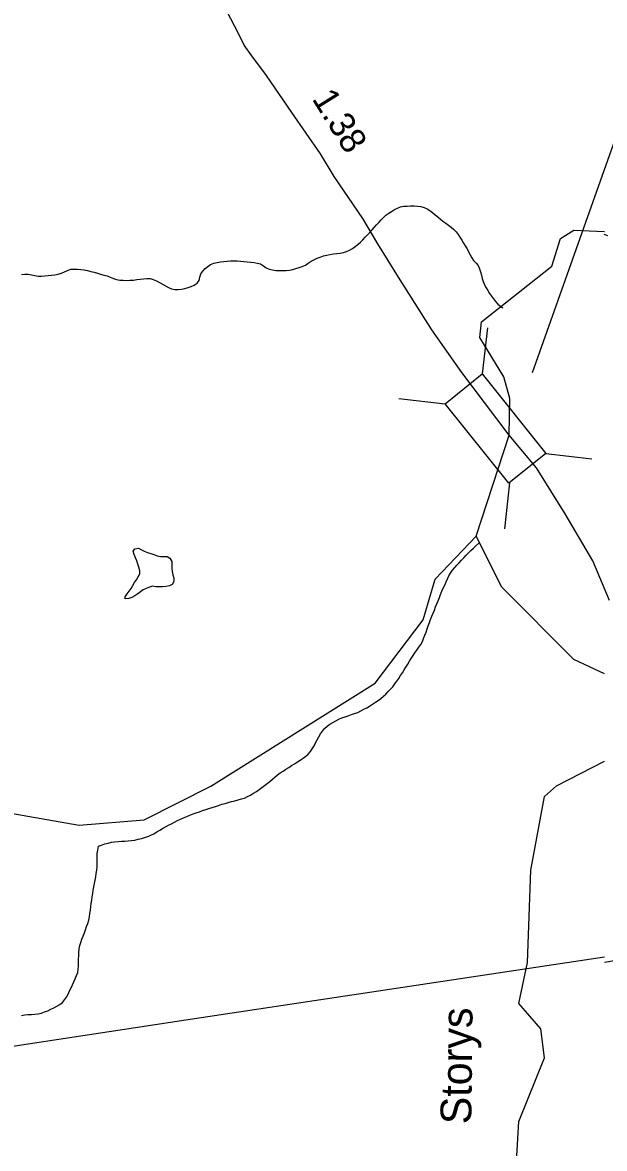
# Model space of a CAD drawing. Extents: x 1950930 to 2061844, y 904556 to 1017002.
# Drawn here: x 1997245 to 2000079, y 991512 to 996994 of the extents above; entities that cross this region are included whole.
import ezdxf

# ---------------------------------------------------------------- set-up
doc = ezdxf.new("R2010")
doc.units = 0
for name, color, linetype in [('Exist Hydrographic Creek Single Shore', 7, 'Continuous'), ('Exist Hydrographic Creek Single Shore Label', 7, 'Continuous'), ('Exist Hydrographic Misc Water Feature', 7, 'Continuous'), ('Exist Road Primary US Structure Standard Bridge CELL', 7, 'Continuous'), ('Exist Road Secondary Structure Standard Bridge CELL', 7, 'Continuous'), ('Exist Road Secondary Structure Standard Bridge Number Label', 7, 'Continuous'), ('Exist Road Secondary Type 51 Attributed', 7, 'Continuous'), ('Exist Utilities Electrical Transmission Line', 7, 'Continuous')]:
    doc.layers.add(name, color=color, linetype=linetype)

msp = doc.modelspace()

# ---------------------------------------------------------------- linework, layer by layer
at = {"layer": 'Exist Hydrographic Creek Single Shore'}
for points in [[(1999454.1, 994492.9), (1999613.9, 994983.8), (1999617.1, 995162.9), (1999588, 995267.9), (1999471.9, 995460.7), (1999479.9, 995536), (1999821.9, 995807.9), (1999864, 995941.6), (1999930, 995982.9), (2000078.3, 995976.7)], [(2000095.5, 995955.5), (2000077.6, 995961.5)], [(1994461.1, 992814.2), (1994711, 992812.4), (1995870, 993162.5), (1996353.1, 993260.8), (1996620.1, 993186.3), (1996770, 993094.6), (1997178, 993145.2), (1997520.1, 993085.5), (1997837.1, 993111.8), (1998162.1, 993275.7), (1998962, 993777.7), (1999195.9, 994084.6), (1999254, 994283.6), (1999454.1, 994492.9)], [(2000078.3, 993822), (1999929, 993892.1), (1999579, 994244.1), (1999454.1, 994492.9)], [(1999652, 991475.9), (1999661, 991643), (1999786.1, 991952.2), (1999769.1, 992093.7), (1999661, 992217.3), (1999703, 992416.7), (1999720.1, 992865.9), (1999787.1, 993225.6), (1999844.9, 993276.9), (2000078.3, 993398)]]:
    msp.add_lwpolyline(points, dxfattribs=at)
at = {"layer": 'Exist Hydrographic Misc Water Feature'}
for points in [[(1998958, 995996), (1998968.9, 996008.1), (1998980.2, 996020.2), (1998991.2, 996032.2), (1999002.7, 996044.4), (1999014.8, 996055.6), (1999027.9, 996065.2), (1999041.7, 996073.8), (1999055.8, 996082.6), (1999070.4, 996089.7), (1999085.6, 996095.9), (1999102, 996098.8), (1999118.4, 996100.2), (1999134.8, 996101.5), (1999151.4, 996100.3), (1999167.8, 996099.1), (1999184.4, 996097.2), (1999200.4, 996093.5), (1999215.2, 996086.6), (1999228.9, 996078.1), (1999241.6, 996068.9), (1999254.5, 996057.9), (1999267, 996047.1), (1999279.5, 996036.1), (1999292.3, 996025.9), (1999305.8, 996015.9), (1999319.5, 996006.6), (1999332.9, 995997.3), (1999345.2, 995986.4), (1999355.8, 995974.7), (1999365.9, 995961.2), (1999375.1, 995948), (1999383.9, 995933.9), (1999392.7, 995919.7), (1999401.1, 995905.6), (1999409.6, 995891.4), (1999417.1, 995877.4), (1999424.9, 995862.4), (1999433.1, 995848.4), (1999441.5, 995834.2), (1999453.4, 995822.4), (1999463.7, 995809.9), (1999469.6, 995795), (1999474.6, 995779.4), (1999479.1, 995763.7), (1999483.4, 995748), (1999488.5, 995732.3), (1999494.6, 995716.6), (1999501.8, 995702.5), (1999510.2, 995688.3), (1999519, 995674.2), (1999528.5, 995660.9), (1999538.1, 995647.6), (1999548.6, 995635), (1999560.1, 995622.5), (1999583, 995603.9)], [(1997480.4, 995792), (1997496.4, 995793.3), (1997513, 995793), (1997529.6, 995791), (1997545.6, 995789), (1997561.6, 995785.4), (1997577.8, 995781.8), (1997593.6, 995777.4), (1997609.4, 995773), (1997625.4, 995768.5), (1997641.2, 995764.1), (1997656.8, 995759.7), (1997672.1, 995753.6), (1997687.5, 995747.5), (1997702.9, 995742.2), (1997718.9, 995739.5), (1997735.3, 995738.4), (1997751.9, 995737.9), (1997768.3, 995739.3), (1997784.7, 995739.8), (1997800.9, 995741.9), (1997817.1, 995744), (1997833.5, 995746.1), (1997850.1, 995747.5), (1997866.5, 995747.1), (1997881.9, 995741.8), (1997897.1, 995735.8), (1997911.9, 995728.1), (1997926.2, 995720.4), (1997940.8, 995711.9), (1997955.1, 995704.2), (1997969.9, 995697.3), (1997985.9, 995693.8), (1998002.5, 995693.3), (1998018.7, 995695.5), (1998034.9, 995698.5), (1998050.9, 995703.1), (1998066, 995708.4), (1998081.6, 995715.5), (1998095.2, 995725.1), (1998104.4, 995738), (1998109.1, 995754.3), (1998114, 995769.8), (1998122.4, 995783.7), (1998134.1, 995795.7), (1998147, 995806.1), (1998161, 995814.8), (1998176.4, 995821.1), (1998192.2, 995824.9), (1998208.4, 995827.8), (1998224.8, 995829.9), (1998241, 995831.2), (1998257.4, 995832.6), (1998273.8, 995833), (1998290.2, 995832.7), (1998306.6, 995832.4), (1998323, 995830.3), (1998339.6, 995829.2), (1998356, 995827.2), (1998372.4, 995825.2), (1998388.2, 995821.6), (1998403.8, 995817.9), (1998417.7, 995808.7), (1998431.2, 995798.5), (1998446, 995792.5), (1998462, 995789.7), (1998478.4, 995786.9), (1998495, 995785.7), (1998511.6, 995785.4), (1998528.2, 995785.8), (1998544.2, 995787.2), (1998560.4, 995790.9), (1998576.2, 995795.6), (1998592, 995801), (1998607.2, 995806.4), (1998622.4, 995812.7), (1998636.3, 995822.2), (1998649.8, 995831.8), (1998664, 995838.8), (1998679.2, 995845.9), (1998694.5, 995851.3), (1998710.1, 995856.8), (1998726.1, 995861.4), (1998741.9, 995864.3), (1998758.5, 995867.2), (1998774.9, 995868.6), (1998791.1, 995870.6), (1998807.3, 995873.6), (1998822.9, 995878.2), (1998837.7, 995884.5), (1998852, 995893.2), (1998865.3, 995902.8), (1998877.9, 995913.2), (1998890.2, 995924.4), (1998901.8, 995935.6), (1998913.3, 995947.7), (1998924.6, 995959.8), (1998935.9, 995971.8), (1998947.2, 995983.9), (1998958, 995996)], [(1997239.7, 995766.6), (1997255.9, 995768), (1997272.1, 995767.7), (1997288.5, 995764.8), (1997304.9, 995761.2), (1997320.9, 995759.2), (1997337.3, 995758.9), (1997353.9, 995760.2), (1997370.1, 995761.5), (1997386.5, 995763.7), (1997402.9, 995765.7), (1997418.9, 995768.7), (1997434.7, 995772.5), (1997449.9, 995779.6), (1997464.8, 995786.5), (1997480.4, 995792)], [(1999014.4, 993723.7), (1999026.1, 993735.8), (1999037.2, 993747.8), (1999048, 993759.9), (1999057.9, 993773.6), (1999067.5, 993786.6), (1999076.8, 993800.4), (1999085.8, 993814.1), (1999094.4, 993827.9), (1999103.2, 993841.6), (1999112, 993855.5), (1999120.4, 993870), (1999129, 993883.8), (1999137.9, 993897.5), (1999146.7, 993911.3), (1999155.9, 993925.1), (1999165.7, 993938), (1999175.4, 993951.7), (1999184.4, 993965.6), (1999191.8, 993980.1), (1999198.1, 993994.8), (1999203.9, 994010.3), (1999209.6, 994025.8), (1999214.8, 994041.1), (1999220.3, 994056.7), (1999226, 994072.1), (1999232, 994087.6), (1999238.1, 994103.1), (1999244.1, 994117.7), (1999250.2, 994133.2), (1999256.4, 994148.6), (1999262.5, 994163.3), (1999268.9, 994178.7), (1999274.8, 994194.2), (1999280.8, 994208.9), (1999287.1, 994224.3), (1999293.9, 994239.7), (1999300.5, 994254.4), (1999307, 994269.9), (1999313.8, 994284.5), (1999321.4, 994299.1), (1999329.6, 994312.8), (1999339, 994326.6), (1999349.5, 994339.5), (1999360.3, 994351.6), (1999371.4, 994363.7), (1999382.7, 994375.8), (1999393.6, 994387.8), (1999404.8, 994400), (1999416.3, 994411.2), (1999428.4, 994422.3), (1999440.9, 994433.6), (1999452.6, 994444.9), (1999466.6, 994459.3)], [(1997972.3, 994369.7), (1997972.3, 994353.3), (1997972.8, 994336.9), (1997974, 994320.5), (1997977.3, 994304), (1997982.4, 994288.3), (1997982.2, 994272.7), (1997973.8, 994258.1), (1997960.2, 994250.2), (1997943.4, 994248.1), (1997927, 994246.8), (1997910.8, 994245.5), (1997894.4, 994245.8), (1997878.4, 994248.6), (1997862.6, 994244), (1997847.1, 994238.6), (1997832.3, 994231.5), (1997819.2, 994222), (1997806, 994211.5), (1997792.5, 994202.8), (1997777.7, 994194.1), (1997762.8, 994188.7), (1997744.9, 994187.4), (1997744.5, 994198), (1997754.4, 994211.8), (1997764, 994225.6), (1997773.4, 994238.5), (1997782.3, 994252.2), (1997790.5, 994266.9), (1997799.3, 994280.6), (1997808.5, 994294.4), (1997815.9, 994308.9), (1997815.7, 994324.6), (1997810.8, 994341.1), (1997806.7, 994356.8), (1997801.7, 994372.5), (1997795.2, 994387.4), (1997789.2, 994403.2), (1997784.5, 994420.4), (1997791.5, 994430.9), (1997809.3, 994433.9), (1997823.7, 994426.9), (1997838, 994419.3), (1997853.6, 994413.2), (1997869, 994408), (1997884.6, 994402.7), (1997900.2, 994397.5), (1997916.2, 994393.8), (1997932.6, 994393.5), (1997949, 994393.2), (1997963.1, 994386.3), (1997972.3, 994369.7)], [(1997614.9, 992983.2), (1997630.3, 992988.6), (1997645.9, 992994), (1997661.7, 992998.5), (1997677.7, 993002.3), (1997693.7, 993004.5), (1997710.1, 993005.7), (1997726.7, 993007.1), (1997742.9, 993007.6), (1997759.5, 993008.8), (1997775.7, 993011), (1997791.9, 993013.1), (1997807.9, 993016.9), (1997823.9, 993020.6), (1997839.7, 993025.3), (1997855.3, 993030.6), (1997870.6, 993036.9), (1997885.2, 993044), (1997899.1, 993052.7), (1997913.1, 993061.5), (1997927.4, 993069.4), (1997942, 993077.3), (1997956.6, 993085.2), (1997970.9, 993092.3), (1997985.5, 993100.2), (1998000, 993108), (1998014.8, 993115.1), (1998029.6, 993121.4), (1998044.7, 993127.6), (1998060.1, 993133.9), (1998075.3, 993140.1), (1998090.9, 993145.6), (1998106.2, 993151), (1998121.8, 993156.4), (1998137.4, 993161.9), (1998152.8, 993166.5), (1998168.6, 993171.8), (1998184.2, 993177.3), (1998199.7, 993181.9), (1998215.5, 993187.3), (1998231.1, 993191.9), (1998246.9, 993196.4), (1998262.7, 993201), (1998278.7, 993204.8), (1998294.9, 993208.6), (1998310.5, 993213.2), (1998326.1, 993217.9), (1998341, 993224.9), (1998355.6, 993232), (1998369.7, 993240.7), (1998383.5, 993249.4), (1998397, 993259.1), (1998410.3, 993268.6), (1998423.5, 993278.1), (1998436.4, 993288.5), (1998449.1, 993298.9), (1998461.6, 993309.3), (1998474.3, 993319.8), (1998487, 993330.1), (1998500.1, 993340.6), (1998513.7, 993349.3), (1998527.4, 993358), (1998541.6, 993366.8), (1998555.5, 993375.5), (1998569, 993384.3), (1998583.2, 993393.8), (1998597.3, 993402.5), (1998611.3, 993411.3), (1998624.4, 993421.7), (1998636.3, 993432.1), (1998646.8, 993444.1), (1998655.8, 993457.9), (1998664.4, 993471.7), (1998672.2, 993486.3), (1998680, 993501.7), (1998687.8, 993516.3), (1998696.2, 993530.1), (1998705.4, 993543.9), (1998715.9, 993556), (1998727.8, 993567.3), (1998741.3, 993576.8), (1998755.4, 993585.5), (1998770.2, 993593.4), (1998784.8, 993601.3), (1998799.7, 993607.6), (1998815.3, 993613), (1998830.7, 993618.4), (1998846.3, 993623.9), (1998862.1, 993629.2), (1998877.2, 993634.6), (1998892, 993641.7), (1998906.6, 993649.7), (1998920.9, 993657.6), (1998935.3, 993665.5), (1998949.2, 993674.2), (1998962.9, 993683.8), (1998976.5, 993693.4), (1998989.6, 993702.9), (1999002.3, 993713.3), (1999014.4, 993723.7)], [(1997239.3, 992159), (1997255.5, 992161.9), (1997271.7, 992164), (1997288.3, 992164.5), (1997304.9, 992165.8), (1997321.1, 992167.9), (1997336.9, 992170.9), (1997352.7, 992176.3), (1997367.6, 992182.5), (1997382.6, 992189.6), (1997397.4, 992196.7), (1997412.1, 992204.6), (1997426.7, 992212.5), (1997439.6, 992222.8), (1997449.9, 992235), (1997458.7, 992248.8), (1997466.5, 992263.3), (1997474.1, 992278.8), (1997481.4, 992293.5), (1997488.4, 992308), (1997495.2, 992322.7), (1997501.5, 992338.1), (1997508.1, 992353.6), (1997513.6, 992369), (1997516.7, 992384.5), (1997517.3, 992401), (1997516.9, 992417.3), (1997517.5, 992433.8), (1997518.6, 992450.1), (1997519.8, 992466.5), (1997521.6, 992482.9), (1997524.5, 992499.3), (1997528.8, 992514.8), (1997534.3, 992530.2), (1997540.3, 992545.8), (1997546.2, 992561.2), (1997551.8, 992576.7), (1997557.3, 992592.1), (1997562.9, 992607.6), (1997567.6, 992623.1), (1997571.1, 992639.4), (1997573.5, 992655), (1997575.8, 992671.3), (1997577.6, 992687.7), (1997579.7, 992704.1), (1997581.9, 992720.4), (1997584.4, 992736.8), (1997587, 992753.1), (1997589.5, 992769.5), (1997592.4, 992785.1), (1997595.7, 992801.4), (1997598.3, 992817.8), (1997601.2, 992834.1), (1997604.1, 992849.7), (1997606.5, 992866), (1997608.8, 992882.3), (1997609.2, 992898.8), (1997608.4, 992915.2), (1997608.2, 992931.6), (1997608.2, 992948), (1997611.2, 992964.3), (1997614.9, 992983.2)]]:
    msp.add_lwpolyline(points, dxfattribs=at)
at = {"layer": 'Exist Road Secondary Structure Standard Bridge CELL'}
for p, q in [((1999508.7, 995507.4), (1999483.8, 995282.4)), ((1999078, 995162.6), (1999303, 995137.7)), ((1999792.8, 994894.7), (2000017.8, 994869.8)), ((1999616.1, 994753.2), (1999591.1, 994528.3))]:
    msp.add_line(p, q, dxfattribs=at)
msp.add_lwpolyline([(1999483.8, 995282.4), (1999793.6, 994895.4), (1999612.8, 994750.6), (1999303, 995137.7)], close=True, dxfattribs=at)
at = {"layer": 'Exist Road Secondary Structure Standard Bridge Number Label'}
msp.add_line((1999728.5, 995289.9), (2000836.9, 998419.4), dxfattribs=at)
at = {"layer": 'Exist Road Secondary Type 51 Attributed'}
for points in [[(1999613.9, 994983.8), (1999384.8, 995289.5), (1999238, 995497.7), (1999076.5, 995753), (1998975, 995915.7), (1998901.6, 996039.2), (1998762.7, 996244.5), (1998695.4, 996354.1), (1998557, 996555.7), (1998432.9, 996735.8), (1998361.9, 996831.1), (1998325, 996883.7), (1998296.6, 996940.6), (1998240.9, 997045.9), (1998130.9, 997230.7), (1998043.6, 997398.1), (1997942.1, 997600.8), (1997867.4, 997752.5)], [(2000103, 994179.6), (2000022.4, 994372.5), (1999886.7, 994602.1), (1999747.2, 994825.9), (1999613.9, 994983.8)]]:
    msp.add_lwpolyline(points, dxfattribs=at)
at = {"layer": 'Exist Utilities Electrical Transmission Line'}
for p, q in [((2002906.4, 992899.5), (2000078.1, 992417.4)), ((1998114.9, 992148.7), (2000078.4, 992444.9)), ((1994128.7, 991547.2), (1998114.9, 992148.7))]:
    msp.add_line(p, q, dxfattribs=at)

# ---------------------------------------------------------------- texts
at = {"layer": 'Exist Hydrographic Creek Single Shore Label'}
msp.add_text('Storys', height=150, rotation=89.3522, dxfattribs=at).set_placement((1999429.9, 991628.9))
at = {"layer": 'Exist Road Primary US Structure Standard Bridge CELL'}
msp.add_text('1.38', height=125, rotation=301.9226, dxfattribs=at).set_placement((1998651.7, 996622.2))

doc.saveas('drawing.dxf')
